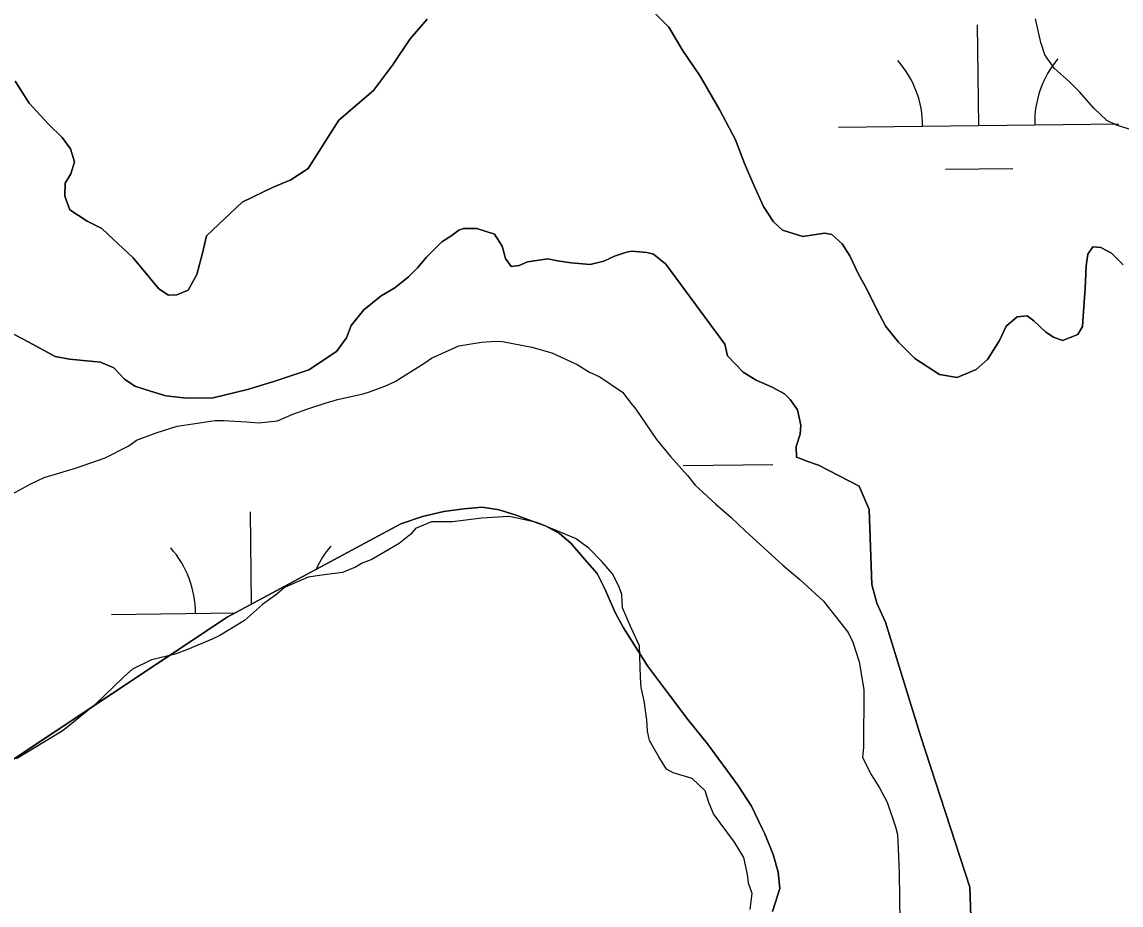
# Model space of a CAD drawing. Extents: x 3694830 to 3732949, y 415201 to 440970.
# Drawn here: x 3704657.8 to 3705049.8, y 433137.2 to 433452.4 of the extents above; entities that cross this region are included whole.
import ezdxf

# ---------------------------------------------------------------- set-up
doc = ezdxf.new("R2010")
doc.units = 0
for name, color, linetype in [('V-SITE-VEGE', 7, 'Continuous'), ('V-TOPO-SHOR', 7, 'Continuous'), ('V-WETL-SWMP', 7, 'Continuous')]:
    doc.layers.add(name, color=color, linetype=linetype)

msp = doc.modelspace()

# ---------------------------------------------------------------- linework, layer by layer
at = {"layer": 'V-SITE-VEGE'}
for points in [[(3705059.3, 433412.08), (3705048.17, 433415.51), (3705044.79, 433417.21), (3705040.08, 433421.63), (3705035.03, 433427.39), (3705031.33, 433431.12), (3705025.95, 433435.88), (3705022.59, 433440.62), (3705021.25, 433445.02), (3705019.26, 433453.48)], [(3704651.51, 433282.36), (3704660.66, 433287.39), (3704665.74, 433289.73), (3704676.9, 433293.06), (3704687.4, 433296.74), (3704695.86, 433301.09), (3704698.58, 433303.11), (3704705.69, 433305.78), (3704713.13, 433308.12), (3704726.66, 433310.09), (3704729.7, 433310.07), (3704737.81, 433309.7), (3704742.2, 433309.35), (3704748.96, 433309.99), (3704754.38, 433312.34), (3704759.79, 433314.34), (3704765.89, 433316.34), (3704770.29, 433317.67), (3704779.42, 433319.66), (3704781.79, 433320.33), (3704787.21, 433322.33), (3704790.93, 433324.01), (3704801.43, 433330.72), (3704803.81, 433332.4), (3704813.63, 433336.75), (3704821.74, 433338.07), (3704826.81, 433338.39), (3704829.18, 433338.38), (3704839.65, 433336.3), (3704846.73, 433334.24), (3704855.84, 433330.15), (3704860.22, 433327.43), (3704863.93, 433325.72), (3704872.02, 433320.28), (3704875.04, 433316.21), (3704876.73, 433314.18), (3704884.12, 433303.33), (3704889.16, 433297.23), (3704895.21, 433290.44), (3704897.9, 433287.05), (3704905.31, 433280.26), (3704910.69, 433275.51), (3704915.74, 433270.75), (3704926.52, 433260.91), (3704929.21, 433258.53), (3704935.27, 433253.43), (3704943.69, 433245.62), (3704952.43, 433234.43), (3704954.1, 433231.05), (3704956.44, 433223.94), (3704958.08, 433214.14), (3704957.99, 433193.52), (3704957.64, 433189.8), (3704960.66, 433183.71), (3704963.68, 433178.96), (3704966.36, 433173.88), (3704969.37, 433165.08), (3704970.03, 433162.37), (3704970.35, 433157.3), (3704970.65, 433148.52), (3704970.91, 433131.28)], [(3704917.53, 433135.56), (3704918.23, 433141.3), (3704916.9, 433145.03), (3704916.57, 433148.07), (3704915.24, 433154.16), (3704911.89, 433159.58), (3704904.5, 433169.75), (3704902.83, 433173.81), (3704901.49, 433177.88), (3704896.78, 433182.29), (3704890.03, 433184.35), (3704887.67, 433185.71), (3704884.98, 433190.11), (3704881.63, 433195.87), (3704880.96, 433199.25), (3704880.65, 433203.31), (3704879.66, 433210.07), (3704878.67, 433214.81), (3704878.35, 433218.53), (3704878.06, 433229.68), (3704875.04, 433236.12), (3704872.03, 433243.23), (3704871.71, 433247.96), (3704870.71, 433251.01), (3704868.36, 433255.41), (3704864.67, 433259.82), (3704859.96, 433264.57), (3704855.24, 433267.97), (3704841.41, 433273.77), (3704833.3, 433275.5), (3704831.28, 433275.84), (3704821.81, 433275.21), (3704811.33, 433273.9), (3704803.9, 433273.93), (3704798.14, 433271.59), (3704796.44, 433269.57), (3704792.37, 433266.21), (3704782.55, 433260.51), (3704779.16, 433259.17), (3704776.79, 433257.83), (3704772.05, 433255.82), (3704763.93, 433254.84), (3704759.88, 433254.18), (3704751.41, 433250.5), (3704748.7, 433248.15), (3704743.61, 433244.45), (3704737.17, 433238.73), (3704728.36, 433233.36), (3704725.65, 433232.02), (3704716.84, 433228.34), (3704712.45, 433226.67), (3704703.99, 433224.68), (3704697.21, 433221.33), (3704694.16, 433218.64), (3704683.64, 433208.55), (3704672.45, 433199.47), (3704655.85, 433189.4)]]:
    msp.add_lwpolyline(points, dxfattribs=at)
at = {"layer": 'V-TOPO-SHOR'}
for p, q in [((3704888.54, 433450.58), (3704881.93, 433457.04)), ((3704802.32, 433453.35), (3704796.26, 433446.34)), ((3704893.33, 433442.31), (3704888.54, 433450.58)), ((3704796.26, 433446.34), (3704789.99, 433436.92)), ((3704899.72, 433433.04), (3704893.33, 433442.31)), ((3704789.99, 433436.92), (3704783.12, 433427.91)), ((3704660.28, 433423.4), (3704655.29, 433431.26)), ((3704906.7, 433420.95), (3704899.72, 433433.04)), ((3704783.12, 433427.91), (3704770.81, 433417.31)), ((3704667.29, 433415.94), (3704660.28, 433423.4)), ((3704912.29, 433410.27), (3704906.7, 433420.95)), ((3704672.09, 433411.09), (3704667.29, 433415.94)), ((3704770.81, 433417.31), (3704759.88, 433400.07)), ((3704675.09, 433407.06), (3704672.09, 433411.09)), ((3704676.48, 433402.43), (3704675.09, 433407.06)), ((3704915.47, 433401.82), (3704912.29, 433410.27)), ((3704675.25, 433398.21), (3704676.48, 433402.43)), ((3704759.88, 433400.07), (3704753.63, 433396.07)), ((3704918.85, 433394.17), (3704915.47, 433401.82)), ((3704673.23, 433394.8), (3704675.25, 433398.21)), ((3704753.63, 433396.07), (3704747.19, 433393.29)), ((3704673.01, 433390.18), (3704673.23, 433394.8)), ((3704747.19, 433393.29), (3704736.31, 433388.11)), ((3704922.23, 433386.51), (3704918.85, 433394.17)), ((3704674.8, 433385.35), (3704673.01, 433390.18)), ((3704736.31, 433388.11), (3704723.6, 433376.1)), ((3704681.01, 433381.3), (3704674.8, 433385.35)), ((3704925.83, 433381.07), (3704922.23, 433386.51)), ((3704686.22, 433378.67), (3704681.01, 433381.3)), ((3704929.03, 433378.04), (3704925.83, 433381.07)), ((3704688.43, 433376.65), (3704686.22, 433378.67)), ((3704697.44, 433368.17), (3704688.43, 433376.65)), ((3704723.6, 433376.1), (3704722.17, 433369.87)), ((3704807.56, 433373.88), (3704810.79, 433375.88)), ((3704810.79, 433375.88), (3704813.62, 433378.09)), ((3704813.62, 433378.09), (3704815.23, 433378.68)), ((3704815.23, 433378.68), (3704817.45, 433378.67)), ((3704817.45, 433378.67), (3704820.06, 433378.66)), ((3704820.06, 433378.66), (3704826.3, 433376.62)), ((3704826.3, 433376.62), (3704829.1, 433372.38)), ((3704936.26, 433375.8), (3704929.03, 433378.04)), ((3704940.08, 433376.39), (3704936.26, 433375.8)), ((3704944.1, 433376.98), (3704940.08, 433376.39)), ((3704946.71, 433376.56), (3704944.1, 433376.98)), ((3704950.32, 433373.13), (3704946.71, 433376.56)), ((3704802.1, 433368.47), (3704807.56, 433373.88)), ((3704829.1, 433372.38), (3704830.29, 433367.95)), ((3704953.11, 433368.9), (3704950.32, 433373.13)), ((3705039.76, 433372.15), (3705037.94, 433369.54)), ((3705042.57, 433371.93), (3705039.76, 433372.15)), ((3705046.38, 433369.91), (3705042.57, 433371.93)), ((3704706.64, 433357.08), (3704697.44, 433368.17)), ((3704722.17, 433369.87), (3704720.12, 433362.24)), ((3704798.86, 433364.66), (3704802.1, 433368.47)), ((3704830.29, 433367.95), (3704832.29, 433365.12)), ((3704838.13, 433366.71), (3704845.39, 433367.88)), ((3704845.39, 433367.88), (3704848.81, 433367.06)), ((3704865.32, 433366.99), (3704869.15, 433368.79)), ((3704869.15, 433368.79), (3704873.38, 433370.18)), ((3704873.38, 433370.18), (3704875.2, 433370.58)), ((3704875.2, 433370.58), (3704880.63, 433370.15)), ((3704880.63, 433370.15), (3704883.05, 433369.54)), ((3704883.05, 433369.54), (3704887.46, 433365.89)), ((3704956.1, 433362.65), (3704953.11, 433368.9)), ((3705037.94, 433369.54), (3705037.32, 433365.32)), ((3705050.59, 433365.67), (3705046.38, 433369.91)), ((3704795.63, 433361.45), (3704798.86, 433364.66)), ((3704832.29, 433365.12), (3704835.11, 433365.51)), ((3704835.11, 433365.51), (3704838.13, 433366.71)), ((3704848.81, 433367.06), (3704853.64, 433366.44)), ((3704853.64, 433366.44), (3704860.48, 433365.81)), ((3704860.48, 433365.81), (3704865.32, 433366.99)), ((3704887.46, 433365.89), (3704908.48, 433337.41)), ((3705037.32, 433365.32), (3705037.08, 433357.28)), ((3704612.61, 433363.03), (3704660.02, 433338.26)), ((3704720.12, 433362.24), (3704717.09, 433356.63)), ((3704790.78, 433357.44), (3704795.63, 433361.45)), ((3704959.29, 433356.81), (3704956.1, 433362.65)), ((3704710.04, 433354.85), (3704706.64, 433357.08)), ((3704717.09, 433356.63), (3704713.06, 433355.04)), ((3704785.93, 433354.65), (3704790.78, 433357.44)), ((3704962.68, 433349.76), (3704959.29, 433356.81)), ((3705037.08, 433357.28), (3705036.45, 433349.05)), ((3704713.06, 433355.04), (3704710.04, 433354.85)), ((3704779.67, 433349.64), (3704785.93, 433354.65)), ((3704775.22, 433344.02), (3704779.67, 433349.64)), ((3704965.87, 433343.72), (3704962.68, 433349.76)), ((3705036.45, 433349.05), (3705036.02, 433343.62)), ((3705012.72, 433347.14), (3705008.89, 433343.74)), ((3705016.34, 433347.52), (3705012.72, 433347.14)), ((3705018.74, 433345.7), (3705016.34, 433347.52)), ((3705022.95, 433341.67), (3705018.74, 433345.7)), ((3704773.59, 433339.6), (3704775.22, 433344.02)), ((3704970.47, 433338.07), (3704965.87, 433343.72)), ((3705008.89, 433343.74), (3705006.45, 433338.72)), ((3705025.75, 433339.85), (3705022.95, 433341.67)), ((3705034.4, 433340.81), (3705028.96, 433338.63)), ((3705036.02, 433343.62), (3705034.4, 433340.81)), ((3704660.02, 433338.26), (3704669.66, 433332.99)), ((3704769.94, 433334.78), (3704773.59, 433339.6)), ((3704908.48, 433337.41), (3704909.47, 433333.18)), ((3704976.27, 433332.22), (3704970.47, 433338.07)), ((3705006.45, 433338.72), (3705002.2, 433331.91)), ((3705028.96, 433338.63), (3705025.75, 433339.85)), ((3704669.66, 433332.99), (3704674.69, 433331.96)), ((3704760.05, 433328.18), (3704769.94, 433334.78)), ((3704909.47, 433333.18), (3704915.08, 433327.32)), ((3704674.69, 433331.96), (3704685.76, 433330.91)), ((3704685.76, 433330.91), (3704690.59, 433328.87)), ((3704690.59, 433328.87), (3704694.39, 433324.83)), ((3704985.09, 433326.55), (3704976.27, 433332.22)), ((3705002.2, 433331.91), (3704998.17, 433328.3)), ((3704694.39, 433324.83), (3704698.01, 433322.4)), ((3704747.95, 433324.2), (3704760.05, 433328.18)), ((3704915.08, 433327.32), (3704919.7, 433324.48)), ((3704991.32, 433325.52), (3704985.09, 433326.55)), ((3704998.17, 433328.3), (3704991.32, 433325.52)), ((3704698.01, 433322.4), (3704703.64, 433320.56)), ((3704725.98, 433318.25), (3704738.27, 433321.22)), ((3704738.27, 433321.22), (3704747.95, 433324.2)), ((3704919.7, 433324.48), (3704925.33, 433322.04)), ((3704925.33, 433322.04), (3704929.75, 433319.61)), ((3704703.64, 433320.56), (3704709.07, 433318.93)), ((3704709.07, 433318.93), (3704716.51, 433318.09)), ((3704716.51, 433318.09), (3704725.98, 433318.25)), ((3704929.75, 433319.61), (3704931.75, 433317.58)), ((3704931.75, 433317.58), (3704934.36, 433313.95)), ((3704934.36, 433313.95), (3704935.54, 433308.51)), ((3704935.33, 433305.29), (3704933.9, 433300.86)), ((3704935.54, 433308.51), (3704935.33, 433305.29)), ((3704933.9, 433300.86), (3704934.08, 433297.04)), ((3704934.08, 433297.04), (3704935.09, 433296.63)), ((3704935.09, 433296.63), (3704937.7, 433295.61)), ((3704937.7, 433295.61), (3704941.92, 433294.18)), ((3704941.92, 433294.18), (3704956.39, 433286.67)), ((3704956.39, 433286.67), (3704959.98, 433278.4)), ((3704808.28, 433277.66), (3704800.63, 433275.88)), ((3704815.33, 433278.64), (3704808.28, 433277.66)), ((3704821.98, 433279.21), (3704815.33, 433278.64)), ((3704828.02, 433278.18), (3704821.98, 433279.21)), ((3704834.05, 433276.34), (3704828.02, 433278.18)), ((3704959.98, 433278.4), (3704960.87, 433251.62)), ((3704800.63, 433275.88), (3704792.97, 433273.29)), ((3704840.08, 433274.1), (3704834.05, 433276.34)), ((3704844.5, 433272.47), (3704840.08, 433274.1)), ((3704792.97, 433273.29), (3704731.02, 433239.94)), ((3704849.52, 433269.83), (3704844.5, 433272.47)), ((3704853.53, 433266.39), (3704849.52, 433269.83)), ((3704858.54, 433260.53), (3704853.53, 433266.39)), ((3704862.95, 433255.48), (3704858.54, 433260.53)), ((3704865.54, 433250.24), (3704862.95, 433255.48)), ((3704869.53, 433241.36), (3704865.54, 433250.24)), ((3704960.87, 433251.62), (3704962.65, 433244.97)), ((3704962.65, 433244.97), (3704965.85, 433238.11)), ((3704731.02, 433239.94), (3704580.01, 433139.52)), ((3704872.33, 433236.12), (3704869.53, 433241.36)), ((3704880.93, 433222.59), (3704872.33, 433236.12)), ((3704965.85, 433238.11), (3704978.36, 433197.18)), ((3704888.74, 433212.09), (3704880.93, 433222.59)), ((3704895.34, 433203.41), (3704888.74, 433212.09)), ((3704902.35, 433194.72), (3704895.34, 433203.41)), ((3704978.36, 433197.18), (3704995.85, 433143.55)), ((3704913.16, 433179.98), (3704902.35, 433194.72)), ((3704917.96, 433172.51), (3704913.16, 433179.98)), ((3704921.75, 433164.44), (3704917.96, 433172.51)), ((3704922.75, 433162.62), (3704921.75, 433164.44)), ((3704925.74, 433155.16), (3704922.75, 433162.62)), ((3704927.52, 433148.91), (3704925.74, 433155.16)), ((3704928.1, 433143.07), (3704927.52, 433148.91)), ((3704925.45, 433134.83), (3704928.1, 433143.07)), ((3704995.85, 433143.55), (3704996.21, 433133.08))]:
    msp.add_line(p, q, dxfattribs=at)
at = {"layer": 'V-WETL-SWMP'}
for p, q in [((3704999.04, 433415.41), (3704998.61, 433451.41)), ((3704949.04, 433414.81), (3705049.03, 433416.01)), ((3704987.22, 433399.84), (3705011.22, 433400.12)), ((3704893.63, 433294.07), (3704925.63, 433294.45)), ((3704739.62, 433244.57), (3704739.23, 433277.49)), ((3704689.66, 433240.89), (3704733.78, 433241.42))]:
    msp.add_line(p, q, dxfattribs=at)
for points in [[(3704881.93, 433457.04), (3704888.54, 433450.58), (3704893.33, 433442.31), (3704899.72, 433433.04), (3704906.7, 433420.95), (3704912.29, 433410.27), (3704915.47, 433401.82), (3704918.85, 433394.17), (3704922.23, 433386.51), (3704925.83, 433381.07), (3704929.03, 433378.04), (3704936.26, 433375.8), (3704940.08, 433376.39), (3704944.1, 433376.98), (3704946.71, 433376.56), (3704950.32, 433373.13), (3704953.11, 433368.9), (3704956.1, 433362.65), (3704959.29, 433356.81), (3704962.68, 433349.76), (3704965.87, 433343.72), (3704970.47, 433338.07), (3704976.27, 433332.22), (3704985.09, 433326.55), (3704991.32, 433325.52), (3704998.17, 433328.3), (3705002.2, 433331.91), (3705006.45, 433338.72), (3705008.89, 433343.74), (3705012.72, 433347.14), (3705016.34, 433347.52), (3705018.74, 433345.7), (3705022.95, 433341.67), (3705025.75, 433339.85), (3705028.96, 433338.63), (3705034.4, 433340.81), (3705036.02, 433343.62), (3705036.45, 433349.05), (3705037.08, 433357.28), (3705037.32, 433365.32), (3705037.94, 433369.54), (3705039.76, 433372.15), (3705042.57, 433371.93), (3705046.38, 433369.91), (3705050.59, 433365.67)], [(3704655.29, 433431.26), (3704660.28, 433423.4), (3704667.29, 433415.94), (3704672.09, 433411.09), (3704675.09, 433407.06), (3704676.48, 433402.43), (3704675.25, 433398.21), (3704673.23, 433394.8), (3704673.01, 433390.18), (3704674.8, 433385.35), (3704681.01, 433381.3), (3704686.22, 433378.67), (3704688.43, 433376.65), (3704697.44, 433368.17), (3704706.64, 433357.08), (3704710.04, 433354.85), (3704713.06, 433355.04), (3704717.09, 433356.63), (3704720.12, 433362.24), (3704722.17, 433369.87), (3704723.6, 433376.1), (3704736.31, 433388.11), (3704747.19, 433393.29), (3704753.63, 433396.07), (3704759.88, 433400.07), (3704770.81, 433417.31), (3704783.12, 433427.91), (3704789.99, 433436.92), (3704796.26, 433446.34), (3704802.32, 433453.35)], [(3704996.21, 433133.08), (3704995.85, 433143.55), (3704978.36, 433197.18), (3704965.85, 433238.11), (3704962.65, 433244.97), (3704960.87, 433251.62), (3704959.98, 433278.4), (3704956.39, 433286.67), (3704941.92, 433294.18), (3704937.7, 433295.61), (3704935.09, 433296.63), (3704934.08, 433297.04), (3704933.9, 433300.86), (3704935.33, 433305.29), (3704935.54, 433308.51), (3704934.36, 433313.95), (3704931.75, 433317.58), (3704929.75, 433319.61), (3704925.33, 433322.04), (3704919.7, 433324.48), (3704915.08, 433327.32), (3704909.47, 433333.18), (3704908.48, 433337.41), (3704887.46, 433365.89), (3704883.05, 433369.54), (3704880.63, 433370.15), (3704875.2, 433370.58), (3704873.38, 433370.18), (3704869.15, 433368.79), (3704865.32, 433366.99), (3704860.48, 433365.81), (3704853.64, 433366.44), (3704848.81, 433367.06), (3704845.39, 433367.88), (3704838.13, 433366.71), (3704835.11, 433365.51), (3704832.29, 433365.12), (3704830.29, 433367.95), (3704829.1, 433372.38), (3704826.3, 433376.62), (3704820.06, 433378.66), (3704817.45, 433378.67), (3704815.23, 433378.68), (3704813.62, 433378.09), (3704810.79, 433375.88), (3704807.56, 433373.88), (3704802.1, 433368.47), (3704798.86, 433364.66), (3704795.63, 433361.45), (3704790.78, 433357.44), (3704785.93, 433354.65), (3704779.67, 433349.64), (3704775.22, 433344.02), (3704773.59, 433339.6), (3704769.94, 433334.78), (3704760.05, 433328.18), (3704747.95, 433324.2), (3704738.27, 433321.22), (3704725.98, 433318.25), (3704716.51, 433318.09), (3704709.07, 433318.93), (3704703.64, 433320.56), (3704698.01, 433322.4), (3704694.39, 433324.83), (3704690.59, 433328.87), (3704685.76, 433330.91), (3704674.69, 433331.96), (3704669.66, 433332.99), (3704660.02, 433338.26), (3704612.61, 433363.03)], [(3704580.01, 433139.52), (3704731.02, 433239.94), (3704792.97, 433273.29), (3704800.63, 433275.88), (3704808.28, 433277.66), (3704815.33, 433278.64), (3704821.98, 433279.21), (3704828.02, 433278.18), (3704834.05, 433276.34), (3704840.08, 433274.1), (3704844.5, 433272.47), (3704849.52, 433269.83), (3704853.53, 433266.39), (3704858.54, 433260.53), (3704862.95, 433255.48), (3704865.54, 433250.24), (3704869.53, 433241.36), (3704872.33, 433236.12), (3704880.93, 433222.59), (3704888.74, 433212.09), (3704895.34, 433203.41), (3704902.35, 433194.72), (3704913.16, 433179.98), (3704917.96, 433172.51), (3704921.75, 433164.44), (3704922.75, 433162.62), (3704925.74, 433155.16), (3704927.52, 433148.91), (3704928.1, 433143.07), (3704925.45, 433134.83)]]:
    msp.add_lwpolyline(points, dxfattribs=at)
for centre, start, end in [((3704943.79, 433415.23), 359.9115, 41.4552), ((3705054.27, 433416.54), 139.9115, 181.4552), ((3704684.41, 433241.31), 359.9115, 41.4552), ((3704794.89, 433242.62), 139.9115, 155.9285)]:
    msp.add_arc(centre, 35.25, start, end, dxfattribs=at)

doc.saveas('drawing.dxf')
